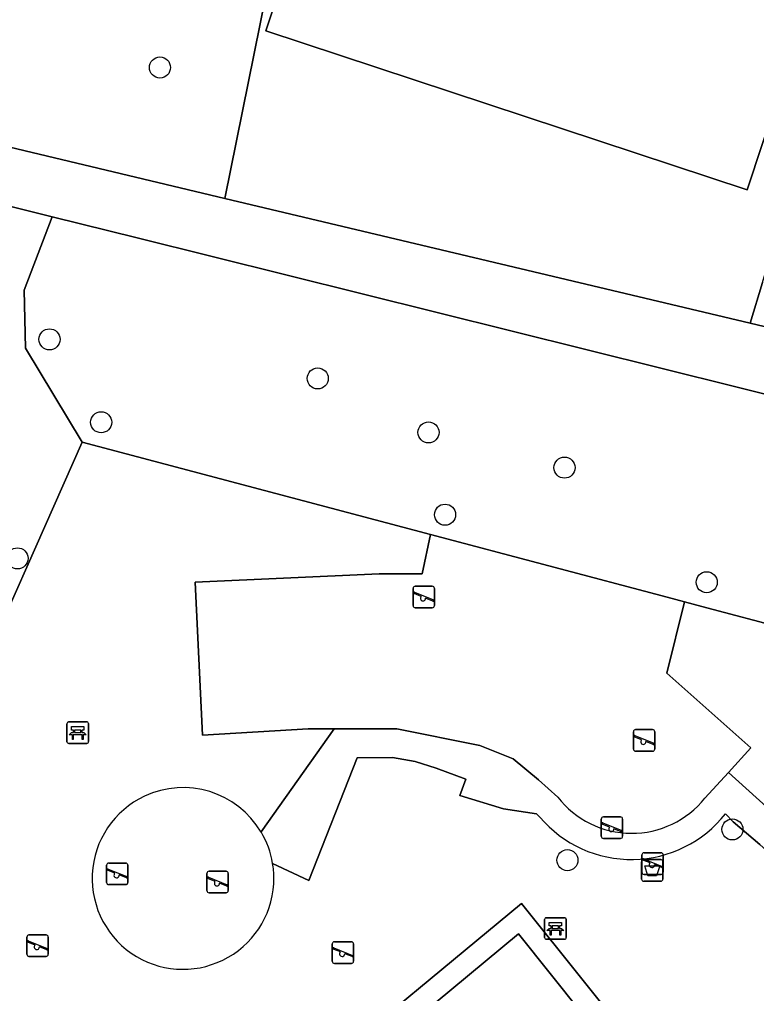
# Model space of a CAD drawing. Extents: x 159888 to 160761, y 384031 to 384750.
# Drawn here: x 160267.05 to 160301.24, y 384175.41 to 384220.6 of the extents above; entities that cross this region are included whole.
import ezdxf

# ---------------------------------------------------------------- set-up
doc = ezdxf.new("R2010")
doc.units = 0
for name, color, linetype in [('IMGEO_Afvalbak', 7, 'Continuous'), ('IMGEO_Bank', 7, 'Continuous'), ('IMGEO_Boom', 7, 'Continuous'), ('IMGEO_Groenvoorziening', 7, 'Continuous'), ('IMGEO_Hek', 7, 'Continuous'), ('IMGEO_Speelvoorziening', 7, 'Continuous'), ('IMGEO_Terreindeel_zand', 7, 'Continuous'), ('IMGEO_Voetpad_gesloten', 7, 'Continuous'), ('IMGEO_Voetpad_open', 7, 'Continuous')]:
    doc.layers.add(name, color=color, linetype=linetype)

msp = doc.modelspace()

# ---------------------------------------------------------------- linework, layer by layer
at = {"layer": 'IMGEO_Afvalbak'}
for p, q in [((160295.912, 384180.72), (160295.912, 384181.52)), ((160295.912, 384181.52), (160295.912, 384180.72)), ((160296.012, 384181.62), (160296.802, 384181.62)), ((160296.802, 384181.62), (160296.012, 384181.62)), ((160296.902, 384181.52), (160296.902, 384180.72)), ((160296.902, 384180.72), (160296.902, 384181.52)), ((160296.802, 384180.62), (160296.012, 384180.62)), ((160296.012, 384180.62), (160296.802, 384180.62))]:
    msp.add_line(p, q, dxfattribs=at)
msp.add_lwpolyline([(160296.055, 384181.334), (160296.759, 384181.334), (160296.61, 384180.864), (160296.204, 384180.864), (160296.055, 384181.334)], dxfattribs=at)
for centre, start, end in [((160296.012, 384181.52), 90, 180), ((160296.012, 384181.52), 90, 180), ((160296.802, 384181.52), 0, 90), ((160296.802, 384181.52), 360, 90), ((160296.012, 384180.72), 180, 270), ((160296.012, 384180.72), 180, 270), ((160296.802, 384180.72), 270, 0), ((160296.802, 384180.72), 270, 0)]:
    msp.add_arc(centre, 0.1, start, end, dxfattribs=at)
at = {"layer": 'IMGEO_Bank'}
for p, q in [((160269.25, 384187.089), (160269.25, 384187.93)), ((160269.25, 384187.93), (160269.25, 384187.089)), ((160269.325, 384188.014), (160270.166, 384188.014)), ((160270.166, 384188.014), (160269.325, 384188.014)), ((160270.25, 384187.939), (160270.25, 384187.098)), ((160270.25, 384187.098), (160270.25, 384187.939)), ((160269.947, 384187.412), (160269.554, 384187.412)), ((160269.559, 384187.52), (160269.559, 384187.626)), ((160269.603, 384187.626), (160269.603, 384187.52)), ((160269.891, 384187.632), (160269.609, 384187.632)), ((160269.609, 384187.514), (160269.891, 384187.514)), ((160269.897, 384187.52), (160269.897, 384187.626)), ((160269.941, 384187.626), (160269.941, 384187.52)), ((160270.175, 384187.014), (160269.334, 384187.014)), ((160269.334, 384187.014), (160270.175, 384187.014)), ((160291.413, 384178.003), (160291.413, 384178.844)), ((160291.413, 384178.844), (160291.413, 384178.003)), ((160291.488, 384178.928), (160292.329, 384178.928)), ((160292.329, 384178.928), (160291.488, 384178.928)), ((160292.413, 384178.853), (160292.413, 384178.012)), ((160292.413, 384178.012), (160292.413, 384178.853)), ((160292.11, 384178.326), (160291.717, 384178.326)), ((160291.722, 384178.434), (160291.722, 384178.54)), ((160291.766, 384178.54), (160291.766, 384178.434)), ((160292.054, 384178.546), (160291.772, 384178.546)), ((160291.772, 384178.428), (160292.054, 384178.428)), ((160292.06, 384178.434), (160292.06, 384178.54)), ((160292.104, 384178.54), (160292.104, 384178.434)), ((160292.338, 384177.928), (160291.497, 384177.928)), ((160291.497, 384177.928), (160292.338, 384177.928))]:
    msp.add_line(p, q, dxfattribs=at)
for points in [[(160269.497, 384187.412), (160269.355, 384187.412), (160269.467, 384187.514), (160269.553, 384187.514)], [(160269.553, 384187.632), (160269.467, 384187.632), (160269.467, 384187.793), (160270.03, 384187.793), (160270.03, 384187.632), (160269.947, 384187.632)], [(160269.547, 384187.405), (160269.547, 384187.198), (160269.504, 384187.198), (160269.504, 384187.405)], [(160269.947, 384187.514), (160270.03, 384187.514), (160270.142, 384187.412), (160270.003, 384187.412)], [(160269.997, 384187.405), (160269.997, 384187.198), (160269.953, 384187.198), (160269.953, 384187.405)], [(160291.66, 384178.326), (160291.518, 384178.326), (160291.63, 384178.428), (160291.716, 384178.428)], [(160291.716, 384178.546), (160291.63, 384178.546), (160291.63, 384178.707), (160292.193, 384178.707), (160292.193, 384178.546), (160292.11, 384178.546)], [(160292.11, 384178.428), (160292.193, 384178.428), (160292.305, 384178.326), (160292.166, 384178.326)], [(160291.71, 384178.319), (160291.71, 384178.112), (160291.667, 384178.112), (160291.667, 384178.319)], [(160292.16, 384178.319), (160292.16, 384178.112), (160292.116, 384178.112), (160292.116, 384178.319)]]:
    msp.add_lwpolyline(points, dxfattribs=at)
for centre, radius, start, end in [((160269.328, 384187.936), 0.0779, 92.4484, 184.2845), ((160269.328, 384187.936), 0.0779, 92.4484, 184.2845), ((160270.172, 384187.936), 0.0779, 2.4484, 94.2845), ((160270.172, 384187.936), 0.0779, 2.4484, 94.2845), ((160269.497, 384187.405), 0.00671, 2.8957, 87.1043), ((160269.554, 384187.405), 0.00671, 92.8957, 177.1043), ((160269.552, 384187.625), 0.00671, 2.8957, 87.1043), ((160269.552, 384187.521), 0.00671, 272.8957, 357.1043), ((160269.609, 384187.625), 0.00671, 92.8957, 177.1043), ((160269.609, 384187.521), 0.00671, 182.8957, 267.1043), ((160269.891, 384187.625), 0.00671, 2.8957, 87.1043), ((160269.891, 384187.521), 0.00671, 272.8957, 357.1043), ((160269.948, 384187.625), 0.00671, 92.8957, 177.1043), ((160269.948, 384187.521), 0.00671, 182.8957, 267.1043), ((160269.946, 384187.405), 0.00671, 2.8957, 87.1043), ((160270.003, 384187.405), 0.00671, 92.8957, 177.1043), ((160269.328, 384187.092), 0.0779, 182.4484, 274.2845), ((160269.328, 384187.092), 0.0779, 182.4484, 274.2845), ((160270.172, 384187.092), 0.0779, 272.4484, 4.2845), ((160270.172, 384187.092), 0.0779, 272.4484, 4.2845), ((160291.491, 384178.85), 0.0779, 92.4484, 184.2845), ((160291.491, 384178.85), 0.0779, 92.4484, 184.2845), ((160292.335, 384178.85), 0.0779, 2.4484, 94.2845), ((160292.335, 384178.85), 0.0779, 2.4484, 94.2845), ((160291.66, 384178.319), 0.00671, 2.8957, 87.1043), ((160291.717, 384178.319), 0.00671, 92.8957, 177.1043), ((160291.715, 384178.539), 0.00671, 2.8957, 87.1043), ((160291.715, 384178.435), 0.00671, 272.8957, 357.1043), ((160291.772, 384178.539), 0.00671, 92.8957, 177.1043), ((160291.772, 384178.435), 0.00671, 182.8957, 267.1043), ((160292.054, 384178.539), 0.00671, 2.8957, 87.1043), ((160292.054, 384178.435), 0.00671, 272.8957, 357.1043), ((160292.111, 384178.539), 0.00671, 92.8957, 177.1043), ((160292.111, 384178.435), 0.00671, 182.8957, 267.1043), ((160292.109, 384178.319), 0.00671, 2.8957, 87.1043), ((160292.166, 384178.319), 0.00671, 92.8957, 177.1043), ((160291.491, 384178.006), 0.0779, 182.4484, 274.2845), ((160291.491, 384178.006), 0.0779, 182.4484, 274.2845), ((160292.335, 384178.006), 0.0779, 272.4484, 4.2845), ((160292.335, 384178.006), 0.0779, 272.4484, 4.2845)]:
    msp.add_arc(centre, radius, start, end, dxfattribs=at)
at = {"layer": 'IMGEO_Boom'}
for centre in [(160273.566, 384218.375), (160268.442, 384205.762), (160280.888, 384203.948), (160270.839, 384201.915), (160286.025, 384201.443), (160292.337, 384199.809), (160286.795, 384197.626), (160266.959, 384195.601), (160298.934, 384194.493), (160300.126, 384183.022), (160292.472, 384181.598)]:
    msp.add_circle(centre, 0.489, dxfattribs=at)
at = {"layer": 'IMGEO_Groenvoorziening'}
for points in [[(160301.515, 384208.394), (160308.685, 384232.517), (160309.437, 384235.048), (160275.61, 384284.187), (160274.025, 384281.844), (160271.381, 384278.577), (160255.667, 384223.782), (160255.56, 384217.979), (160263.614, 384215.908), (160272.986, 384251.64), (160283.919, 384248.623), (160276.578, 384212.303), (160300.955, 384206.508)], [(160276.578, 384212.303), (160283.919, 384248.623), (160272.986, 384251.64), (160263.614, 384215.908), (160263.485, 384215.415)], [(160307.09, 384231.693), (160284.75, 384239.074), (160278.476, 384220.084), (160300.816, 384212.703)], [(160300.816, 384212.703), (160278.476, 384220.084), (160284.75, 384239.074), (160307.09, 384231.693)], [(160306.366, 384201.781), (160303.819, 384202.681), (160272.503, 384210.466), (160268.564, 384211.445), (160267.268, 384208.041), (160267.326, 384205.35), (160269.958, 384200.984), (160286.115, 384196.703), (160297.096, 384193.794), (160297.903, 384193.58), (160298.712, 384193.366), (160302.678, 384192.316), (160302.995, 384194.731), (160305.619, 384196.347)], [(160301.985, 384188.857), (160302.678, 384192.316), (160298.712, 384193.366), (160297.903, 384193.58), (160297.083, 384190.28), (160300.973, 384186.816), (160299.938, 384185.659), (160308.437, 384177.986), (160311.461, 384180.361)]]:
    msp.add_lwpolyline(points, close=True, dxfattribs=at)
for points in [[(160268.564, 384211.445), (160254.331, 384214.983)], [(160264.327, 384188.31), (160269.958, 384200.984), (160267.326, 384205.35), (160267.268, 384208.041), (160268.564, 384211.445)], [(160301.515, 384208.394), (160300.955, 384206.508), (160304.7, 384205.618)], [(160278.26, 384182.904), (160281.652, 384187.684), (160280.437, 384187.684), (160275.536, 384187.395), (160275.199, 384194.502), (160283.731, 384194.879), (160285.728, 384194.879), (160286.115, 384196.703), (160269.958, 384200.984), (160264.327, 384188.31)], [(160291.192, 384183.597), (160291.036, 384183.744), (160289.507, 384183.978), (160287.472, 384184.592), (160287.764, 384185.348), (160286.385, 384185.87), (160285.412, 384186.168), (160284.349, 384186.36), (160282.712, 384186.348), (160280.467, 384180.647), (160278.795, 384181.446)], [(160290.341, 384179.591), (160295.996, 384172.524), (160295.244, 384171.896), (160293.714, 384170.618), (160295.871, 384168.118), (160307.246, 384177.051), (160301.391, 384182.317), (160300.158, 384183.369), (160299.803, 384183.751)], [(160264.608, 384160.21), (160271.638, 384165.532), (160274.194, 384162.272), (160275.363, 384163.244), (160281.092, 384156.411), (160294.769, 384167.279), (160292.662, 384169.805), (160289.836, 384167.48), (160286.727, 384164.922), (160285.955, 384164.286), (160280.34, 384171.293), (160290.341, 384179.591)]]:
    msp.add_lwpolyline(points, dxfattribs=at)
for centre, radius, start, end in [((160274.637, 384180.745), 4.217, 30.7884, 115.1133), ((160274.639, 384180.748), 4.216, 115.1547, 239.2273), ((160295.435, 384187.184), 5.556, 220.2119, 321.8373), ((160274.563, 384180.742), 4.29, 0.4942, 9.4453), ((160274.635, 384180.752), 4.218, 239.2998, 0.3718)]:
    msp.add_arc(centre, radius, start, end, dxfattribs=at)
at = {"layer": 'IMGEO_Hek'}
for points in [[(160264.327, 384188.31), (160269.958, 384200.984)], [(160286.115, 384196.703), (160269.958, 384200.984)], [(160297.096, 384193.794), (160286.115, 384196.703)], [(160298.712, 384193.366), (160297.903, 384193.58), (160297.096, 384193.794)]]:
    msp.add_lwpolyline(points, dxfattribs=at)
at = {"layer": 'IMGEO_Speelvoorziening'}
for p, q in [((160285.31, 384193.408), (160285.31, 384194.208)), ((160285.31, 384194.208), (160285.31, 384193.408)), ((160285.41, 384194.308), (160286.2, 384194.308)), ((160286.2, 384194.308), (160285.41, 384194.308)), ((160286.3, 384194.208), (160286.3, 384193.408)), ((160286.3, 384193.408), (160286.3, 384194.208)), ((160285.693, 384193.836), (160285.354, 384193.973)), ((160285.379, 384194.033), (160286.255, 384193.68)), ((160286.231, 384193.62), (160285.891, 384193.757)), ((160286.2, 384193.308), (160285.41, 384193.308)), ((160285.41, 384193.308), (160286.2, 384193.308)), ((160295.531, 384186.753), (160295.531, 384187.553)), ((160295.531, 384187.553), (160295.531, 384186.753)), ((160295.6, 384187.378), (160296.476, 384187.025)), ((160295.631, 384187.653), (160296.421, 384187.653)), ((160296.421, 384187.653), (160295.631, 384187.653)), ((160296.521, 384187.553), (160296.521, 384186.753)), ((160296.521, 384186.753), (160296.521, 384187.553)), ((160295.914, 384187.181), (160295.575, 384187.318)), ((160296.452, 384186.965), (160296.112, 384187.102)), ((160296.421, 384186.653), (160295.631, 384186.653)), ((160295.631, 384186.653), (160296.421, 384186.653)), ((160294.043, 384182.706), (160294.043, 384183.506)), ((160294.043, 384183.506), (160294.043, 384182.706)), ((160294.112, 384183.331), (160294.988, 384182.978)), ((160294.143, 384183.606), (160294.933, 384183.606)), ((160294.933, 384183.606), (160294.143, 384183.606)), ((160295.033, 384183.506), (160295.033, 384182.706)), ((160295.033, 384182.706), (160295.033, 384183.506)), ((160294.426, 384183.134), (160294.087, 384183.271)), ((160294.964, 384182.918), (160294.624, 384183.055)), ((160294.933, 384182.606), (160294.143, 384182.606)), ((160294.143, 384182.606), (160294.933, 384182.606)), ((160295.927, 384181.038), (160295.927, 384181.838)), ((160295.927, 384181.838), (160295.927, 384181.038)), ((160296.31, 384181.466), (160295.971, 384181.603)), ((160295.996, 384181.663), (160296.872, 384181.31)), ((160296.027, 384181.938), (160296.817, 384181.938)), ((160296.817, 384181.938), (160296.027, 384181.938)), ((160296.917, 384181.838), (160296.917, 384181.038)), ((160296.917, 384181.038), (160296.917, 384181.838)), ((160271.091, 384180.561), (160271.091, 384181.361)), ((160271.091, 384181.361), (160271.091, 384180.561)), ((160271.474, 384180.989), (160271.135, 384181.126)), ((160271.16, 384181.186), (160272.036, 384180.833)), ((160271.191, 384181.461), (160271.981, 384181.461)), ((160271.981, 384181.461), (160271.191, 384181.461)), ((160272.081, 384181.361), (160272.081, 384180.561)), ((160272.081, 384180.561), (160272.081, 384181.361)), ((160275.847, 384181.084), (160276.637, 384181.084)), ((160276.637, 384181.084), (160275.847, 384181.084)), ((160296.848, 384181.25), (160296.508, 384181.387)), ((160272.012, 384180.773), (160271.672, 384180.91)), ((160275.747, 384180.184), (160275.747, 384180.984)), ((160275.747, 384180.984), (160275.747, 384180.184)), ((160276.13, 384180.612), (160275.791, 384180.749)), ((160275.816, 384180.809), (160276.692, 384180.456)), ((160276.737, 384180.984), (160276.737, 384180.184)), ((160276.737, 384180.184), (160276.737, 384180.984)), ((160296.817, 384180.938), (160296.027, 384180.938)), ((160296.027, 384180.938), (160296.817, 384180.938)), ((160271.981, 384180.461), (160271.191, 384180.461)), ((160271.191, 384180.461), (160271.981, 384180.461)), ((160276.668, 384180.396), (160276.328, 384180.533)), ((160276.637, 384180.084), (160275.847, 384180.084)), ((160275.847, 384180.084), (160276.637, 384180.084)), ((160267.391, 384177.228), (160267.391, 384178.028)), ((160267.391, 384178.028), (160267.391, 384177.228)), ((160267.491, 384178.128), (160268.281, 384178.128)), ((160268.281, 384178.128), (160267.491, 384178.128)), ((160268.381, 384178.028), (160268.381, 384177.228)), ((160268.381, 384177.228), (160268.381, 384178.028)), ((160267.774, 384177.656), (160267.435, 384177.793)), ((160267.46, 384177.853), (160268.336, 384177.5)), ((160268.312, 384177.44), (160267.972, 384177.577)), ((160281.558, 384176.909), (160281.558, 384177.709)), ((160281.558, 384177.709), (160281.558, 384176.909)), ((160281.941, 384177.337), (160281.602, 384177.474)), ((160281.627, 384177.534), (160282.503, 384177.181)), ((160281.658, 384177.809), (160282.448, 384177.809)), ((160282.448, 384177.809), (160281.658, 384177.809)), ((160282.548, 384177.709), (160282.548, 384176.909)), ((160282.548, 384176.909), (160282.548, 384177.709)), ((160268.281, 384177.128), (160267.491, 384177.128)), ((160267.491, 384177.128), (160268.281, 384177.128)), ((160282.479, 384177.121), (160282.139, 384177.258)), ((160282.448, 384176.809), (160281.658, 384176.809)), ((160281.658, 384176.809), (160282.448, 384176.809))]:
    msp.add_line(p, q, dxfattribs=at)
for centre, radius, start, end in [((160285.41, 384194.208), 0.1, 90, 180), ((160285.41, 384194.208), 0.1, 90, 180), ((160286.2, 384194.208), 0.1, 0, 90), ((160286.2, 384194.208), 0.1, 360, 90), ((160285.367, 384194.003), 0.0327, 68.078, 248.078), ((160285.772, 384193.746), 0.12, 130.9928, 5.1632), ((160285.41, 384193.408), 0.1, 180, 270), ((160285.41, 384193.408), 0.1, 180, 270), ((160286.2, 384193.408), 0.1, 270, 0), ((160286.2, 384193.408), 0.1, 270, 0), ((160286.243, 384193.65), 0.0327, 248.078, 68.078), ((160295.631, 384187.553), 0.1, 90, 180), ((160295.631, 384187.553), 0.1, 90, 180), ((160295.588, 384187.348), 0.0327, 68.078, 248.078), ((160296.421, 384187.553), 0.1, 0, 90), ((160296.421, 384187.553), 0.1, 360, 90), ((160295.993, 384187.091), 0.12, 130.9928, 5.1632), ((160296.464, 384186.995), 0.0327, 248.078, 68.078), ((160295.631, 384186.753), 0.1, 180, 270), ((160295.631, 384186.753), 0.1, 180, 270), ((160296.421, 384186.753), 0.1, 270, 0), ((160296.421, 384186.753), 0.1, 270, 0), ((160294.143, 384183.506), 0.1, 90, 180), ((160294.143, 384183.506), 0.1, 90, 180), ((160294.1, 384183.301), 0.0327, 68.078, 248.078), ((160294.933, 384183.506), 0.1, 0, 90), ((160294.933, 384183.506), 0.1, 360, 90), ((160294.505, 384183.044), 0.12, 130.9928, 5.1632), ((160294.976, 384182.948), 0.0327, 248.078, 68.078), ((160294.143, 384182.706), 0.1, 180, 270), ((160294.143, 384182.706), 0.1, 180, 270), ((160294.933, 384182.706), 0.1, 270, 0), ((160294.933, 384182.706), 0.1, 270, 0), ((160296.027, 384181.838), 0.1, 90, 180), ((160296.027, 384181.838), 0.1, 90, 180), ((160295.984, 384181.633), 0.0327, 68.078, 248.078), ((160296.817, 384181.838), 0.1, 0, 90), ((160296.817, 384181.838), 0.1, 360, 90), ((160271.191, 384181.361), 0.1, 90, 180), ((160271.191, 384181.361), 0.1, 90, 180), ((160271.148, 384181.156), 0.0327, 68.078, 248.078), ((160271.981, 384181.361), 0.1, 0, 90), ((160271.981, 384181.361), 0.1, 360, 90), ((160275.847, 384180.984), 0.1, 90, 180), ((160275.847, 384180.984), 0.1, 90, 180), ((160276.637, 384180.984), 0.1, 0, 90), ((160276.637, 384180.984), 0.1, 360, 90), ((160296.027, 384181.038), 0.1, 180, 270), ((160296.027, 384181.038), 0.1, 180, 270), ((160296.389, 384181.376), 0.12, 130.9928, 5.1632), ((160296.817, 384181.038), 0.1, 270, 0), ((160296.817, 384181.038), 0.1, 270, 0), ((160296.86, 384181.28), 0.0327, 248.078, 68.078), ((160271.553, 384180.899), 0.12, 130.9928, 5.1632), ((160272.024, 384180.803), 0.0327, 248.078, 68.078), ((160275.804, 384180.779), 0.0327, 68.078, 248.078), ((160276.209, 384180.522), 0.12, 130.9928, 5.1632), ((160271.191, 384180.561), 0.1, 180, 270), ((160271.191, 384180.561), 0.1, 180, 270), ((160271.981, 384180.561), 0.1, 270, 0), ((160271.981, 384180.561), 0.1, 270, 0), ((160275.847, 384180.184), 0.1, 180, 270), ((160275.847, 384180.184), 0.1, 180, 270), ((160276.637, 384180.184), 0.1, 270, 0), ((160276.637, 384180.184), 0.1, 270, 0), ((160276.68, 384180.426), 0.0327, 248.078, 68.078), ((160267.491, 384178.028), 0.1, 90, 180), ((160267.491, 384178.028), 0.1, 90, 180), ((160268.281, 384178.028), 0.1, 0, 90), ((160268.281, 384178.028), 0.1, 360, 90), ((160267.448, 384177.823), 0.0327, 68.078, 248.078), ((160267.853, 384177.566), 0.12, 130.9928, 5.1632), ((160268.324, 384177.47), 0.0327, 248.078, 68.078), ((160281.658, 384177.709), 0.1, 90, 180), ((160281.658, 384177.709), 0.1, 90, 180), ((160281.615, 384177.504), 0.0327, 68.078, 248.078), ((160282.448, 384177.709), 0.1, 0, 90), ((160282.448, 384177.709), 0.1, 360, 90), ((160267.491, 384177.228), 0.1, 180, 270), ((160267.491, 384177.228), 0.1, 180, 270), ((160268.281, 384177.228), 0.1, 270, 0), ((160268.281, 384177.228), 0.1, 270, 0), ((160282.02, 384177.247), 0.12, 130.9928, 5.1632), ((160282.491, 384177.151), 0.0327, 248.078, 68.078), ((160281.658, 384176.909), 0.1, 180, 270), ((160281.658, 384176.909), 0.1, 180, 270), ((160282.448, 384176.909), 0.1, 270, 0), ((160282.448, 384176.909), 0.1, 270, 0)]:
    msp.add_arc(centre, radius, start, end, dxfattribs=at)
at = {"layer": 'IMGEO_Terreindeel_zand'}
for points in [[(160297.083, 384190.28), (160297.903, 384193.58), (160297.096, 384193.794), (160286.115, 384196.703), (160285.728, 384194.879), (160283.731, 384194.879), (160275.199, 384194.502), (160275.536, 384187.395), (160280.437, 384187.684), (160281.652, 384187.684), (160284.56, 384187.684), (160288.415, 384186.919), (160289.947, 384186.301), (160291.122, 384185.321), (160292.024, 384184.523)], [(160298.85, 384184.477), (160299.938, 384185.659), (160300.973, 384186.816), (160297.083, 384190.28)]]:
    msp.add_lwpolyline(points, dxfattribs=at)
msp.add_lwpolyline([(160291.575, 384173.397), (160293.525, 384170.898), (160293.714, 384170.618), (160295.244, 384171.896), (160294.603, 384172.664), (160290.196, 384178.172), (160281.735, 384171.152), (160286.102, 384165.702), (160286.727, 384164.922), (160289.836, 384167.48), (160287.686, 384170.11)], close=True, dxfattribs=at)
for centre, radius, start, end in [((160274.637, 384180.745), 4.217, 30.7884, 115.1133), ((160274.639, 384180.748), 4.216, 115.1547, 239.2273), ((160295.455, 384187.191), 4.347, 217.8732, 321.3546), ((160274.629, 384180.744), 4.225, 9.5583, 30.742), ((160274.563, 384180.742), 4.29, 0.4942, 9.4453), ((160274.635, 384180.752), 4.218, 239.2998, 0.3718)]:
    msp.add_arc(centre, radius, start, end, dxfattribs=at)
at = {"layer": 'IMGEO_Voetpad_gesloten'}
for points in [[(160304.7, 384205.618), (160300.955, 384206.508), (160276.578, 384212.303), (160263.485, 384215.415), (160263.614, 384215.908), (160255.56, 384217.979)], [(160254.331, 384214.983), (160268.564, 384211.445), (160272.503, 384210.466), (160303.819, 384202.681), (160306.366, 384201.781), (160307.723, 384201.797), (160309.656, 384202.086)]]:
    msp.add_lwpolyline(points, dxfattribs=at)
at = {"layer": 'IMGEO_Voetpad_open'}
for points in [[(160292.024, 384184.523), (160291.122, 384185.321), (160289.947, 384186.301), (160288.415, 384186.919), (160284.56, 384187.684), (160281.652, 384187.684), (160278.26, 384182.904)], [(160278.795, 384181.446), (160280.467, 384180.647), (160282.712, 384186.348), (160284.349, 384186.36), (160285.412, 384186.168), (160286.385, 384185.87), (160287.764, 384185.348), (160287.472, 384184.592), (160289.507, 384183.978), (160291.036, 384183.744), (160291.192, 384183.597)], [(160299.938, 384185.659), (160298.85, 384184.477)], [(160299.803, 384183.751), (160300.158, 384183.369), (160301.391, 384182.317), (160307.246, 384177.051), (160308.437, 384177.986), (160299.938, 384185.659)]]:
    msp.add_lwpolyline(points, dxfattribs=at)
msp.add_lwpolyline([(160290.341, 384179.591), (160280.34, 384171.293), (160285.955, 384164.286), (160286.727, 384164.922), (160286.102, 384165.702), (160281.735, 384171.152), (160290.196, 384178.172), (160294.603, 384172.664), (160295.244, 384171.896), (160295.996, 384172.524)], close=True, dxfattribs=at)
for centre, radius, start, end in [((160295.455, 384187.191), 4.347, 217.8732, 321.3546), ((160295.435, 384187.184), 5.556, 220.2119, 321.8373), ((160274.629, 384180.744), 4.225, 9.5583, 30.742)]:
    msp.add_arc(centre, radius, start, end, dxfattribs=at)

doc.saveas('drawing.dxf')
